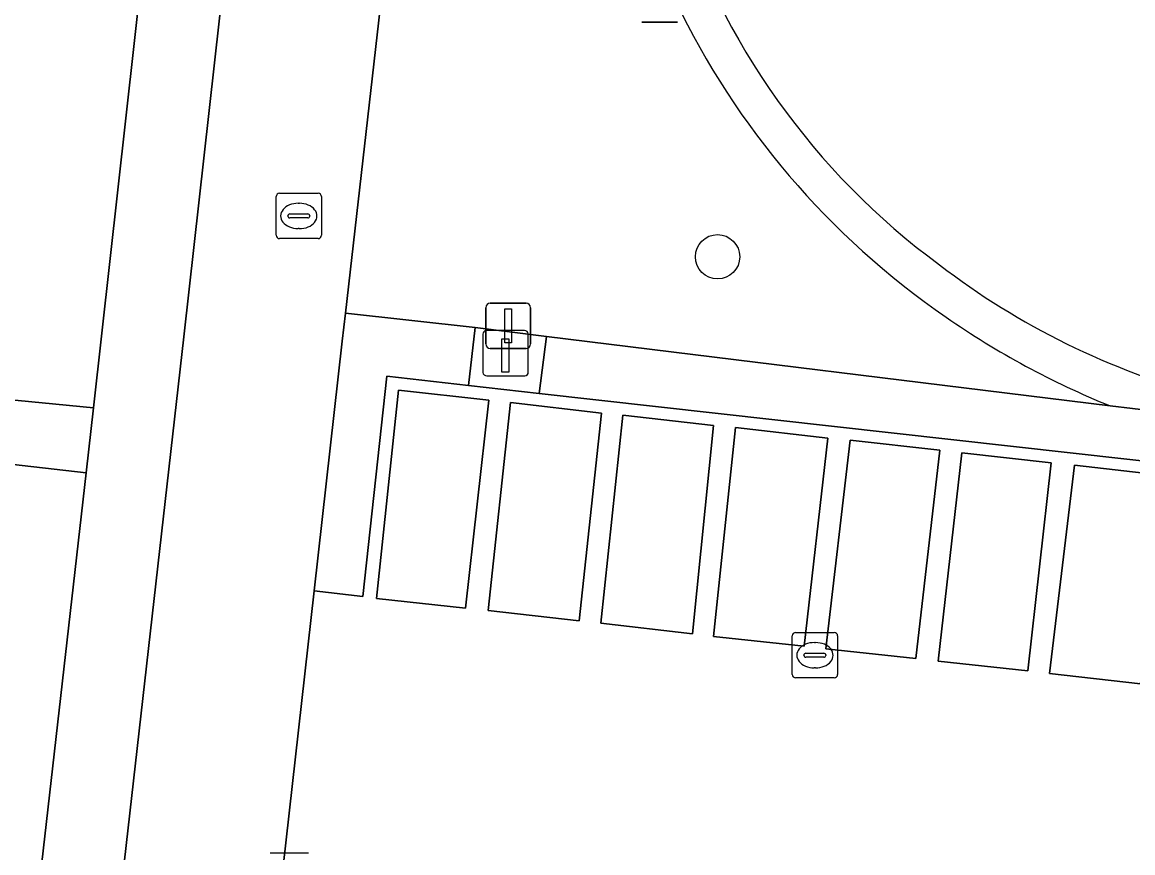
# Model space of a CAD drawing. Extents: x 162026 to 163502, y 387295 to 388169.
# Drawn here: x 162244.15 to 162268.66, y 387535.66 to 387553.98 of the extents above; entities that cross this region are included whole.
import ezdxf

# ---------------------------------------------------------------- set-up
doc = ezdxf.new("R2010")
doc.units = 0
for name, color, linetype in [('IMGEO_Boom', 7, 'Continuous'), ('IMGEO_Erf', 7, 'Continuous'), ('IMGEO_Fietspad_gesloten', 7, 'Continuous'), ('IMGEO_Groenvoorziening', 7, 'Continuous'), ('IMGEO_Haag', 7, 'Continuous'), ('IMGEO_Kolk', 7, 'Continuous'), ('IMGEO_Laadpaal', 7, 'Continuous'), ('IMGEO_Lichtmast', 7, 'Continuous'), ('IMGEO_Parkeervlak_open', 7, 'Continuous'), ('IMGEO_Rijbaan_lokaal_gesloten', 7, 'Continuous'), ('IMGEO_Rijbaan_lokaal_open', 7, 'Continuous'), ('IMGEO_Rioolput', 7, 'Continuous'), ('IMGEO_Verkeersbordpaal', 7, 'Continuous'), ('IMGEO_Voetpad_open', 7, 'Continuous')]:
    doc.layers.add(name, color=color, linetype=linetype)

msp = doc.modelspace()

# ---------------------------------------------------------------- linework, layer by layer
at = {"layer": 'IMGEO_Boom'}
msp.add_circle((162259.5, 387548.809), 0.489, dxfattribs=at)
at = {"layer": 'IMGEO_Erf'}
for points in [[(162220.71, 387582.491), (162216.94, 387549.426), (162216.81, 387548.287), (162217.006, 387548.268), (162245.725, 387545.476), (162249.133, 387575.99)], [(162242.363, 387515.983), (162245.563, 387544.042), (162235.86, 387545.148), (162235.428, 387541.351), (162232.787, 387541.651), (162230.059, 387541.961), (162230.491, 387545.759), (162215.48, 387547.461), (162215.432, 387547.036), (162218.067, 387546.737), (162220.053, 387546.511), (162220.066, 387546.613), (162224.303, 387546.091), (162223.762, 387541.704), (162219.543, 387542.224), (162219.4, 387540.975), (162218.948, 387533.388), (162225.433, 387532.65), (162231.792, 387531.927), (162232.226, 387535.735)]]:
    msp.add_lwpolyline(points, dxfattribs=at)
at = {"layer": 'IMGEO_Fietspad_gesloten'}
msp.add_lwpolyline([(162249.002, 387527.305), (162250.593, 387541.437), (162251.213, 387546.944), (162251.283, 387547.562), (162253.903, 387570.582), (162254.178, 387572.997), (162254.47, 387575.568), (162257.445, 387602.487), (162257.74, 387604.874), (162260.472, 387629.489), (162260.746, 387631.878), (162262.605, 387648.82), (162263.515, 387657.112), (162260.081, 387657.552), (162255.563, 387617.085), (162250.964, 387576.026), (162247.716, 387547.043), (162245.412, 387526.736)], dxfattribs=at)
at = {"layer": 'IMGEO_Groenvoorziening'}
for points in [[(162256.879, 387570.293), (162253.903, 387570.582), (162251.283, 387547.562), (162254.148, 387547.245), (162255.721, 387547.048), (162268.163, 387545.52)], [(162270.293, 387545.729), (162270.14, 387545.285), (162268.163, 387545.52), (162255.721, 387547.048), (162255.559, 387545.794), (162289.409, 387542.008), (162288.892, 387537.162), (162289.865, 387537.045), (162290.544, 387543.267), (162289.219, 387543.416), (162275.494, 387544.94)]]:
    msp.add_lwpolyline(points, dxfattribs=at)
msp.add_lwpolyline([(162254.148, 387547.245), (162251.283, 387547.562), (162251.213, 387546.944), (162250.593, 387541.437), (162251.672, 387541.313), (162252.202, 387546.177), (162254.005, 387545.971)], close=True, dxfattribs=at)
for centre, radius, start, end in [((162274.616, 387562.147), 17.794, 175.7909, 235.5291), ((162275.099, 387562.666), 18.496, 235.2063, 247.9752)]:
    msp.add_arc(centre, radius, start, end, dxfattribs=at)
at = {"layer": 'IMGEO_Haag'}
msp.add_lwpolyline([(162254.005, 387545.971), (162254.148, 387547.245), (162251.283, 387547.562), (162251.213, 387546.944), (162250.593, 387541.437), (162251.672, 387541.313), (162252.202, 387546.177)], close=True, dxfattribs=at)
msp.add_lwpolyline([(162270.293, 387545.729), (162270.14, 387545.285), (162268.163, 387545.52), (162255.721, 387547.048), (162255.559, 387545.794), (162289.409, 387542.008)], dxfattribs=at)
at = {"layer": 'IMGEO_Kolk'}
for p, q in [((162261.148, 387539.59), (162261.148, 387540.442)), ((162261.223, 387540.516), (162262.075, 387540.516)), ((162262.149, 387540.442), (162262.149, 387539.59)), ((162261.636, 387540.296), (162261.661, 387540.296)), ((162261.407, 387540.01), (162261.407, 387540.022)), ((162261.845, 387539.973), (162261.447, 387539.973)), ((162261.45, 387540.059), (162261.848, 387540.059)), ((162261.891, 387540.022), (162261.891, 387540.01)), ((162261.659, 387539.736), (162261.634, 387539.736)), ((162262.075, 387539.516), (162261.223, 387539.516)), ((162249.62, 387535.657), (162250.472, 387535.657))]:
    msp.add_line(p, q, dxfattribs=at)
for points in [[(162261.148, 387539.59), (162261.148, 387540.442)], [(162261.223, 387540.516), (162262.075, 387540.516)], [(162262.149, 387540.442), (162262.149, 387539.59)], [(162262.075, 387539.516), (162261.223, 387539.516)], [(162249.62, 387535.657), (162250.472, 387535.657)]]:
    msp.add_lwpolyline(points, dxfattribs=at)
for centre, radius, start, end in [((162261.225, 387540.44), 0.0765, 91.552, 178.448), ((162261.225, 387540.44), 0.0765, 91.552, 178.448), ((162262.073, 387540.44), 0.0765, 1.552, 88.448), ((162262.073, 387540.44), 0.0765, 1.552, 88.448), ((162261.447, 387540.019), 0.0403, 85.8775, 175.7526), ((162261.444, 387540.009), 0.0366, 178.938, 274.7102), ((162261.848, 387540.016), 0.043, 264.8664, 352.4533), ((162261.852, 387540.021), 0.0386, 1.7309, 96.639), ((162261.225, 387539.592), 0.0765, 181.552, 268.448), ((162261.225, 387539.592), 0.0765, 181.552, 268.448), ((162262.073, 387539.592), 0.0765, 271.552, 358.448), ((162262.073, 387539.592), 0.0765, 271.552, 358.448)]:
    msp.add_arc(centre, radius, start, end, dxfattribs=at)
for centre, major_axis, ratio, start_param, end_param in [((162261.635, 387540.016), (-0.387, 0.002), 0.722429, 4.712389, 7.853982), ((162261.66, 387540.016), (-0.39, 0.002), 0.717154, 1.570796, 4.712389)]:
    msp.add_ellipse(centre, major_axis=major_axis, ratio=ratio, start_param=start_param, end_param=end_param, dxfattribs=at)
at = {"layer": 'IMGEO_Laadpaal'}
for p, q in [((162254.32, 387547.097), (162254.32, 387546.256)), ((162254.32, 387547.097), (162254.32, 387546.256)), ((162255.236, 387547.181), (162254.395, 387547.181)), ((162255.236, 387547.181), (162254.395, 387547.181)), ((162255.32, 387546.265), (162255.32, 387547.106)), ((162255.32, 387546.265), (162255.32, 387547.106)), ((162254.404, 387546.181), (162255.245, 387546.181)), ((162254.404, 387546.181), (162255.245, 387546.181))]:
    msp.add_line(p, q, dxfattribs=at)
msp.add_lwpolyline([(162254.735, 387546.994), (162254.895, 387546.994), (162254.895, 387546.261), (162254.735, 387546.261), (162254.735, 387546.994)], dxfattribs=at)
for centre, start, end in [((162254.398, 387547.103), 92.4484, 184.2845), ((162254.398, 387547.103), 92.4484, 184.2845), ((162255.242, 387547.103), 2.4484, 94.2845), ((162255.242, 387547.103), 2.4484, 94.2845), ((162254.398, 387546.259), 182.4484, 274.2845), ((162254.398, 387546.259), 182.4484, 274.2845), ((162255.242, 387546.259), 272.4484, 4.2845), ((162255.242, 387546.259), 272.4484, 4.2845)]:
    msp.add_arc(centre, 0.0779, start, end, dxfattribs=at)
at = {"layer": 'IMGEO_Lichtmast'}
for p, q in [((162258.618, 387553.983), (162257.828, 387553.983)), ((162257.828, 387553.983), (162258.618, 387553.983))]:
    msp.add_line(p, q, dxfattribs=at)
at = {"layer": 'IMGEO_Parkeervlak_open'}
for points in [[(162252.453, 387545.863), (162251.967, 387541.271), (162253.935, 387541.053), (162254.45, 387545.644)], [(162256.939, 387545.358), (162254.929, 387545.595), (162254.438, 387541.002), (162256.444, 387540.772)], [(162259.411, 387545.082), (162257.406, 387545.315), (162256.921, 387540.723), (162258.949, 387540.486)], [(162261.933, 387544.809), (162259.893, 387545.044), (162259.41, 387540.431), (162261.414, 387540.213)], [(162264.405, 387544.54), (162262.425, 387544.758), (162261.892, 387540.158), (162263.878, 387539.946)], [(162266.864, 387544.262), (162264.888, 387544.479), (162264.368, 387539.884), (162266.346, 387539.669)], [(162269.362, 387543.981), (162267.375, 387544.209), (162266.829, 387539.611), (162268.835, 387539.388)]]:
    msp.add_lwpolyline(points, close=True, dxfattribs=at)
at = {"layer": 'IMGEO_Rijbaan_lokaal_gesloten'}
for centre, radius, start, end in [((162273.936, 387561.606), 16.104, 197.3042, 233.6718), ((162274.617, 387561.953), 16.79, 232.5019, 255.0775)]:
    msp.add_arc(centre, radius, start, end, dxfattribs=at)
at = {"layer": 'IMGEO_Rijbaan_lokaal_open'}
msp.add_lwpolyline([(162308.179, 387539.924), (162307.649, 387535.045), (162306.672, 387535.157), (162307.308, 387541.425), (162306.302, 387541.532), (162306.166, 387540.51), (162300.938, 387541.058), (162300.337, 387535.509), (162299.886, 387535.548), (162300.494, 387541.105), (162295.194, 387541.661), (162295.355, 387542.748), (162294.038, 387542.89), (162293.377, 387536.655), (162292.391, 387536.754), (162289.865, 387537.045), (162288.892, 387537.162), (162289.409, 387542.008), (162255.559, 387545.794), (162254.005, 387545.971), (162252.202, 387546.177), (162251.672, 387541.313), (162250.593, 387541.437), (162249.002, 387527.305)], dxfattribs=at)
for points in [[(162253.935, 387541.053), (162251.967, 387541.271), (162252.453, 387545.863), (162254.45, 387545.644)], [(162256.444, 387540.772), (162254.438, 387541.002), (162254.929, 387545.595), (162256.939, 387545.358)], [(162258.949, 387540.486), (162256.921, 387540.723), (162257.406, 387545.315), (162259.411, 387545.082)], [(162261.414, 387540.213), (162259.41, 387540.431), (162259.893, 387545.044), (162261.933, 387544.809)], [(162263.878, 387539.946), (162261.892, 387540.158), (162262.425, 387544.758), (162264.405, 387544.54)], [(162266.346, 387539.669), (162264.368, 387539.884), (162264.888, 387544.479), (162266.864, 387544.262)], [(162266.829, 387539.611), (162267.375, 387544.209), (162269.362, 387543.981), (162268.835, 387539.388)]]:
    msp.add_lwpolyline(points, close=True, dxfattribs=at)
at = {"layer": 'IMGEO_Rioolput'}
for p, q in [((162249.83, 387550.209), (162250.682, 387550.209)), ((162249.755, 387549.283), (162249.755, 387550.135)), ((162250.243, 387549.989), (162250.268, 387549.989)), ((162250.756, 387550.135), (162250.756, 387549.283)), ((162250.014, 387549.703), (162250.014, 387549.715)), ((162250.452, 387549.666), (162250.054, 387549.666)), ((162250.057, 387549.752), (162250.455, 387549.752)), ((162250.498, 387549.715), (162250.498, 387549.703)), ((162250.266, 387549.429), (162250.241, 387549.429)), ((162250.682, 387549.209), (162249.83, 387549.209))]:
    msp.add_line(p, q, dxfattribs=at)
for points in [[(162249.83, 387550.209), (162250.682, 387550.209)], [(162249.755, 387549.283), (162249.755, 387550.135)], [(162250.756, 387550.135), (162250.756, 387549.283)], [(162250.682, 387549.209), (162249.83, 387549.209)]]:
    msp.add_lwpolyline(points, dxfattribs=at)
for centre, radius, start, end in [((162249.832, 387550.133), 0.0765, 91.552, 178.448), ((162249.832, 387550.133), 0.0765, 91.552, 178.448), ((162250.68, 387550.133), 0.0765, 1.552, 88.448), ((162250.68, 387550.133), 0.0765, 1.552, 88.448), ((162250.054, 387549.712), 0.0403, 85.8775, 175.7526), ((162250.051, 387549.702), 0.0366, 178.938, 274.7102), ((162250.455, 387549.709), 0.043, 264.8664, 352.4533), ((162250.459, 387549.714), 0.0386, 1.7309, 96.639), ((162249.832, 387549.285), 0.0765, 181.552, 268.448), ((162249.832, 387549.285), 0.0765, 181.552, 268.448), ((162250.68, 387549.285), 0.0765, 271.552, 358.448), ((162250.68, 387549.285), 0.0765, 271.552, 358.448)]:
    msp.add_arc(centre, radius, start, end, dxfattribs=at)
for centre, major_axis, ratio, start_param, end_param in [((162250.242, 387549.709), (-0.387, 0.002), 0.722429, 4.712389, 7.853982), ((162250.267, 387549.709), (-0.39, 0.002), 0.717154, 1.570796, 4.712389)]:
    msp.add_ellipse(centre, major_axis=major_axis, ratio=ratio, start_param=start_param, end_param=end_param, dxfattribs=at)
at = {"layer": 'IMGEO_Verkeersbordpaal'}
for p, q in [((162254.483, 387547.785), (162255.273, 387547.785)), ((162255.273, 387547.785), (162254.483, 387547.785)), ((162254.383, 387546.885), (162254.383, 387547.685)), ((162254.383, 387547.685), (162254.383, 387546.885)), ((162255.373, 387547.685), (162255.373, 387546.885)), ((162255.373, 387546.885), (162255.373, 387547.685)), ((162255.273, 387546.785), (162254.483, 387546.785)), ((162254.483, 387546.785), (162255.273, 387546.785))]:
    msp.add_line(p, q, dxfattribs=at)
msp.add_lwpolyline([(162254.803, 387547.66), (162254.953, 387547.66), (162254.953, 387546.91), (162254.803, 387546.91), (162254.803, 387547.66)], dxfattribs=at)
for centre, start, end in [((162254.483, 387547.685), 90, 180), ((162254.483, 387547.685), 90, 180), ((162255.273, 387547.685), 0, 90), ((162255.273, 387547.685), 360, 90), ((162254.483, 387546.885), 180, 270), ((162254.483, 387546.885), 180, 270), ((162255.273, 387546.885), 270, 0), ((162255.273, 387546.885), 270, 0)]:
    msp.add_arc(centre, 0.1, start, end, dxfattribs=at)
at = {"layer": 'IMGEO_Voetpad_open'}
for points in [[(162257.61, 387652.066), (162255.366, 387631.702), (162255.196, 387630.156), (162253.77, 387617.22), (162249.133, 387575.99), (162245.725, 387545.476), (162245.563, 387544.042), (162242.363, 387515.983)], [(162245.412, 387526.736), (162247.716, 387547.043), (162250.964, 387576.026), (162255.563, 387617.085)], [(162216.856, 387558.813), (162215.593, 387548.453), (162215.48, 387547.461), (162230.491, 387545.759), (162233.216, 387545.449), (162235.86, 387545.148), (162245.563, 387544.042), (162245.725, 387545.476), (162217.006, 387548.268), (162216.81, 387548.287), (162216.94, 387549.426), (162220.71, 387582.491)], [(162268.163, 387545.52), (162270.14, 387545.285), (162270.293, 387545.729)]]:
    msp.add_lwpolyline(points, dxfattribs=at)
msp.add_lwpolyline([(162254.005, 387545.971), (162255.559, 387545.794), (162255.721, 387547.048), (162254.148, 387547.245)], close=True, dxfattribs=at)
for centre, radius, start, end in [((162274.616, 387562.147), 17.794, 175.7909, 235.5291), ((162273.936, 387561.606), 16.104, 197.3042, 233.6718), ((162274.617, 387561.953), 16.79, 232.5019, 255.0775), ((162275.099, 387562.666), 18.496, 235.2063, 247.9752)]:
    msp.add_arc(centre, radius, start, end, dxfattribs=at)

doc.saveas('drawing.dxf')
